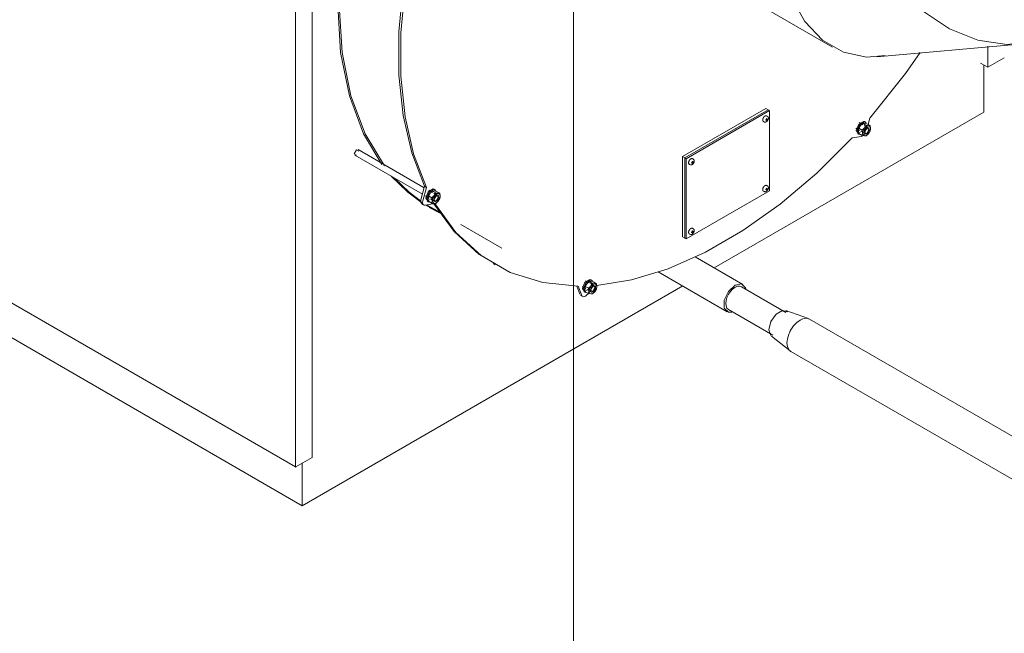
# Model space of a CAD drawing. Header units: metres. Extents: x -54598 to 1827199, y -329446 to -256744.
# Tile 365 of 474: x 225410 to 226913, y -306339 to -305403. Entities that reach past the tile are written whole.
import ezdxf

# ---------------------------------------------------------------- set-up
doc = ezdxf.new("R2010")
doc.units = ezdxf.units.M
for name, color, linetype, lineweight in [('G-ANNO-SYMB', 7, 'Continuous', 9), ('G-IMPT', 8, 'Continuous', 9), ('M-EQPM', 7, 'Continuous', 20), ('M-HVAC-DUCT', 70, 'Continuous', 20), ('P-PIPE', 7, 'Continuous', 20)]:
    doc.layers.add(name, color=color, linetype=linetype, lineweight=lineweight)

# ---------------------------------------------------------------- blocks, each defined once
blk = doc.blocks.new('PREXTHERM RSW 1890 - Гайка 12_dwg-571543-AKS44')
at = {"layer": 'G-IMPT'}
for p, q in [((-12909.7, -15323.4), (-12904.7, -15326.3)), ((-12898.6, -15318.8), (-12903.6, -15315.9)), ((-12898.6, -15318.8), (-12898.5, -15321)), ((-12892.6, -15319.3), (-12897.6, -15316.4)), ((-12893.7, -15326.7), (-12894.9, -15326.1)), ((-12909.7, -15331.5), (-12904.7, -15334.4))]:
    blk.add_line(p, q, dxfattribs=at)
for points in [[(-12909.7, -15331.5, 0), (-12910.2, -15327.2, 0), (-12909.7, -15323.4, 0)], [(-12909.7, -15323.4, 0), (-12907.2, -15319.4, 0), (-12903.6, -15315.9, 0)], [(-12898.6, -15318.8, 0), (-12901.1, -15322.9, 0), (-12904.7, -15326.3, 0)], [(-12904.7, -15326.3, 0), (-12904.1, -15330.6, 0), (-12904.7, -15334.4, 0)], [(-12903.6, -15315.9, 0), (-12901.2, -15315.9, 0), (-12897.6, -15316.4, 0)], [(-12897.9, -15320.5, 0), (-12900.5, -15322.6, 0), (-12902.5, -15325.7, 0), (-12903.6, -15329, 0), (-12903.6, -15332, 0), (-12902.5, -15334.1, 0), (-12900.5, -15334.8, 0), (-12897.9, -15334, 0)], [(-12897.9, -15322.8, 0), (-12899.3, -15323.9, 0), (-12900.4, -15325.3, 0), (-12901.3, -15327, 0), (-12901.7, -15328.7, 0), (-12901.7, -15330.2, 0), (-12901.3, -15331.4, 0), (-12900.4, -15332, 0), (-12899.3, -15332.1, 0), (-12897.9, -15331.7, 0)], [(-12892.6, -15319.3, 0), (-12895, -15319.4, 0), (-12898.6, -15318.8, 0)], [(-12898.6, -15334.9, 0), (-12895.1, -15331.5, 0), (-12892.6, -15327.4, 0)], [(-12898.1, -15318.9, 0), (-12898.1, -15320.1, 0), (-12897.8, -15323.1, 0)], [(-12897.9, -15320.5, 0), (-12895.4, -15319.7, 0), (-12893.4, -15320.4, 0), (-12892.3, -15322.5, 0), (-12892.3, -15325.4, 0), (-12893.4, -15328.8, 0), (-12895.4, -15331.8, 0), (-12897.9, -15334, 0)], [(-12897.9, -15331.7, 0), (-12896.6, -15330.6, 0), (-12895.5, -15329.2, 0), (-12894.6, -15327.5, 0), (-12894.2, -15325.8, 0), (-12894.2, -15324.3, 0), (-12894.6, -15323.1, 0), (-12895.5, -15322.5, 0), (-12896.6, -15322.4, 0), (-12897.9, -15322.8, 0)], [(-12892.6, -15327.4, 0), (-12892, -15323.7, 0), (-12892.6, -15319.3, 0)], [(-12904.7, -15334.4, 0), (-12901.1, -15335, 0), (-12898.6, -15334.9, 0)]]:
    blk.add_polyline3d(points, dxfattribs=at)
blk = doc.blocks.new('PREXTHERM RSW 1890 - Гайка 12_dwg-V333-AKS44')
at = {"layer": 'G-IMPT'}
for p, q in [((-13327.5, -15564.6), (-13322.4, -15567.5)), ((-13316.4, -15560), (-13321.4, -15557.1)), ((-13316.4, -15560), (-13316.3, -15562.2)), ((-13310.3, -15560.5), (-13315.4, -15557.6)), ((-13311.5, -15567.9), (-13312.7, -15567.3)), ((-13327.5, -15572.7), (-13322.4, -15575.6))]:
    blk.add_line(p, q, dxfattribs=at)
for points in [[(-13327.5, -15572.7, 0), (-13328, -15568.4, 0), (-13327.5, -15564.6, 0)], [(-13327.5, -15564.6, 0), (-13325, -15560.6, 0), (-13321.4, -15557.1, 0)], [(-13316.4, -15560, 0), (-13318.8, -15564.1, 0), (-13322.4, -15567.5, 0)], [(-13322.4, -15567.5, 0), (-13321.9, -15571.9, 0), (-13322.4, -15575.6, 0)], [(-13321.4, -15557.1, 0), (-13319, -15557.1, 0), (-13315.4, -15557.6, 0)], [(-13315.7, -15561.7, 0), (-13318.3, -15563.9, 0), (-13320.3, -15566.9, 0), (-13321.4, -15570.2, 0), (-13321.4, -15573.2, 0), (-13320.3, -15575.3, 0), (-13318.2, -15576, 0), (-13315.7, -15575.2, 0)], [(-13315.7, -15564, 0), (-13317, -15565.1, 0), (-13318.2, -15566.5, 0), (-13319, -15568.2, 0), (-13319.5, -15569.9, 0), (-13319.5, -15571.4, 0), (-13319, -15572.6, 0), (-13318.2, -15573.2, 0), (-13317, -15573.3, 0), (-13315.7, -15572.9, 0)], [(-13310.3, -15560.5, 0), (-13312.8, -15560.6, 0), (-13316.4, -15560, 0)], [(-13315.8, -15560.1, 0), (-13315.9, -15561.3, 0), (-13315.6, -15564.3, 0)], [(-13315.7, -15561.7, 0), (-13313.2, -15560.9, 0), (-13311.2, -15561.6, 0), (-13310, -15563.7, 0), (-13310, -15566.7, 0), (-13311.1, -15570, 0), (-13313.2, -15573.1, 0), (-13315.7, -15575.2, 0)], [(-13315.7, -15572.9, 0), (-13314.4, -15571.8, 0), (-13313.3, -15570.4, 0), (-13312.4, -15568.7, 0), (-13312, -15567, 0), (-13312, -15565.5, 0), (-13312.4, -15564.3, 0), (-13313.3, -15563.7, 0), (-13314.4, -15563.6, 0), (-13315.7, -15564, 0)], [(-13310.3, -15568.6, 0), (-13309.8, -15564.9, 0), (-13310.3, -15560.5, 0)], [(-13322.4, -15575.6, 0), (-13318.9, -15576.2, 0), (-13316.4, -15576.1, 0)], [(-13316.4, -15576.1, 0), (-13312.8, -15572.7, 0), (-13310.3, -15568.6, 0)]]:
    blk.add_polyline3d(points, dxfattribs=at)
blk = doc.blocks.new('PREXTHERM RSW 1890 - Гайка 12_dwg-V334-AKS44')
at = {"layer": 'G-IMPT'}
for p, q in [((-13566.5, -15426.6), (-13561.5, -15429.5)), ((-13555.5, -15422), (-13560.5, -15419.1)), ((-13555.5, -15422), (-13555.4, -15424.2)), ((-13549.4, -15422.5), (-13554.4, -15419.6)), ((-13550.6, -15429.9), (-13551.7, -15429.2)), ((-13566.5, -15434.7), (-13561.5, -15437.6))]:
    blk.add_line(p, q, dxfattribs=at)
for points in [[(-13566.5, -15434.7, 0), (-13567.1, -15430.3, 0), (-13566.5, -15426.6, 0)], [(-13566.5, -15426.6, 0), (-13564.1, -15422.5, 0), (-13560.5, -15419.1, 0)], [(-13555.5, -15422, 0), (-13557.9, -15426, 0), (-13561.5, -15429.5, 0)], [(-13561.5, -15429.5, 0), (-13561, -15433.8, 0), (-13561.5, -15437.6, 0)], [(-13560.5, -15419.1, 0), (-13558, -15419, 0), (-13554.4, -15419.6, 0)], [(-13554.8, -15423.7, 0), (-13557.3, -15425.8, 0), (-13559.4, -15428.9, 0), (-13560.5, -15432.2, 0), (-13560.5, -15435.2, 0), (-13559.3, -15437.3, 0), (-13557.3, -15438, 0), (-13554.8, -15437.2, 0)], [(-13554.8, -15426, 0), (-13556.1, -15427, 0), (-13557.2, -15428.5, 0), (-13558.1, -15430.1, 0), (-13558.5, -15431.8, 0), (-13558.5, -15433.4, 0), (-13558.1, -15434.5, 0), (-13557.2, -15435.2, 0), (-13556.1, -15435.3, 0), (-13554.8, -15434.8, 0)], [(-13549.4, -15422.5, 0), (-13551.9, -15422.6, 0), (-13555.5, -15422, 0)], [(-13555.5, -15438.1, 0), (-13551.9, -15434.7, 0), (-13549.4, -15430.6, 0)], [(-13554.9, -15422.1, 0), (-13555, -15423.3, 0), (-13554.7, -15426.2, 0)], [(-13554.8, -15423.7, 0), (-13552.3, -15422.9, 0), (-13550.2, -15423.6, 0), (-13549.1, -15425.6, 0), (-13549.1, -15428.6, 0), (-13550.2, -15432, 0), (-13552.2, -15435, 0), (-13554.8, -15437.2, 0)], [(-13554.8, -15434.8, 0), (-13553.5, -15433.8, 0), (-13552.3, -15432.4, 0), (-13551.5, -15430.7, 0), (-13551, -15429, 0), (-13551, -15427.5, 0), (-13551.5, -15426.3, 0), (-13552.3, -15425.6, 0), (-13553.5, -15425.5, 0), (-13554.8, -15426, 0)], [(-13549.4, -15430.6, 0), (-13548.9, -15426.9, 0), (-13549.4, -15422.5, 0)], [(-13561.5, -15437.6, 0), (-13557.9, -15438.1, 0), (-13555.5, -15438.1, 0)]]:
    blk.add_polyline3d(points, dxfattribs=at)
blk = doc.blocks.new('PREXTHERM RSW 1890 - PREXTHERM RSW 1890-566327-AKS44')
at = {"layer": 'M-EQPM'}
for p, q in [((-13744.3, -15825.7), (-13744.3, -14571.6)), ((-13769.7, -14586.9), (-13769.7, -15839.8)), ((-15524.3, -14880.2), (-13759.4, -15899.2)), ((-12713, -15198.2), (-12713, -15230.3)), ((-12713, -15230.3), (-12688.1, -15216)), ((-12724, -15224), (-12713, -15230.3)), ((-12719.2, -15226.8), (-12719.2, -15298.6)), ((-13179.2, -15366.6), (-13051.9, -15293.1)), ((-13175.6, -15368.7), (-13048.4, -15295.2)), ((-13048.4, -15295.2), (-13175.6, -15368.7)), ((-13046.2, -15296.4), (-13173.5, -15369.9)), ((-13048.4, -15295.2), (-13051.9, -15293.1)), ((-13046.2, -15296.4), (-13048.4, -15295.2)), ((-13046.2, -15418.9), (-13046.2, -15296.4)), ((-13130.9, -15536.3), (-12719.2, -15298.6)), ((-13049, -15305.6), (-13050.3, -15304.7)), ((-12895.7, -15317.5), (-12893.1, -15307.8)), ((-14661.3, -15325.3), (-13769.6, -15840.1)), ((-13055.3, -15313.2), (-13053.8, -15313.9)), ((-12914.6, -15323.4), (-12908.9, -15326.7)), ((-12913.9, -15326.6), (-12910.1, -15331.9)), ((-12912.4, -15327.5), (-12908.7, -15332.7)), ((-12903.9, -15318), (-12909.6, -15314.8)), ((-12895.4, -15322.9), (-12901.8, -15319.2)), ((-12900.8, -15317.5), (-12901.5, -15317.1)), ((-12899.8, -15314.1), (-12901.2, -15313.3)), ((-12899.4, -15320.7), (-12899.5, -15322)), ((-12897.8, -15320.8), (-12897.6, -15319)), ((-12897.3, -15323.5), (-12896.9, -15321.9)), ((-12920.3, -15338.1), (-12905.7, -15335.8)), ((-12911.7, -15331.4), (-12910.3, -15332.3)), ((-12908.5, -15329.2), (-12907.8, -15329.6)), ((-12906.8, -15327.9), (-12900.4, -15331.6)), ((-12905.7, -15335.8), (-12904.2, -15335.3)), ((-12901.2, -15332.8), (-12900.1, -15331.4)), ((-13573.2, -15414), (-13673.9, -15355.9)), ((-13679.9, -15362.2), (-13676.4, -15364.3)), ((-13678.9, -15364.5), (-13575.9, -15424)), ((-13179.2, -15489.1), (-13179.2, -15366.6)), ((-13179.2, -15366.6), (-13175.6, -15368.7)), ((-13175.6, -15491.1), (-13175.6, -15368.7)), ((-13175.6, -15368.7), (-13173.5, -15369.9)), ((-13175.6, -15368.7), (-13175.6, -15491.1)), ((-13173.5, -15369.9), (-13173.5, -15492.3)), ((-13162.1, -15370.9), (-13163.4, -15370)), ((-13168.4, -15378.5), (-13166.9, -15379.2)), ((-13578.2, -15432.6), (-13572.7, -15411.9)), ((-13569.8, -15413.5), (-13575.4, -15434.3)), ((-13572.7, -15411.9), (-13569.8, -15413.5)), ((-13560.8, -15421.2), (-13566.4, -15417.9)), ((-13556.6, -15417.2), (-13558, -15416.4)), ((-13049, -15411.8), (-13050.3, -15410.8)), ((-13571.4, -15426.6), (-13565.8, -15429.9)), ((-13570.7, -15429.8), (-13567, -15435.1)), ((-13569.3, -15430.6), (-13565.6, -15435.9)), ((-13565.4, -15432.4), (-13564.7, -15432.8)), ((-13563.7, -15431.1), (-13557.3, -15434.8)), ((-13552.3, -15426.1), (-13558.7, -15422.4)), ((-13557.7, -15420.7), (-13558.4, -15420.3)), ((-13556.2, -15423.9), (-13556.3, -15425.2)), ((-13554.6, -15424), (-13554.4, -15422.1)), ((-13173.5, -15492.3), (-13046.2, -15418.9)), ((-13055.3, -15419.4), (-13053.8, -15420)), ((-13576.9, -15438.7), (-13574.1, -15440.3)), ((-13572, -15440.7), (-13556.8, -15438.3)), ((-13568.7, -15440.5), (-13551.8, -15449.9)), ((-13568.5, -15434.6), (-13567.1, -15435.4)), ((-13565.6, -15444), (-13564.6, -15444.6)), ((-13563.5, -15443.6), (-13548.2, -15452.4)), ((-13517.1, -15470.4), (-13454.6, -15506.5)), ((-13162.1, -15477.1), (-13163.4, -15476.1)), ((-13179.2, -15489.1), (-13175.6, -15491.1)), ((-13175.6, -15491.1), (-13173.5, -15492.3)), ((-13168.4, -15484.7), (-13166.9, -15485.4)), ((-13086.8, -15561.5), (-13159.6, -15519.4)), ((-13467.9, -15529.9), (-13465.1, -15531.5)), ((-13216.4, -15542.4), (-13111, -15603.3)), ((-13759.4, -15899.2), (-13178.6, -15563.9)), ((-13335.5, -15576.7), (-13340.3, -15564.1)), ((-13338.1, -15564.3), (-13332.6, -15578.4)), ((-13332.3, -15564.6), (-13326.7, -15567.9)), ((-13331.6, -15567.8), (-13327.9, -15573.1)), ((-13321.7, -15559.2), (-13327.3, -15556)), ((-13313.2, -15564.1), (-13319.6, -15560.4)), ((-13318.6, -15558.7), (-13319.3, -15558.3)), ((-13317.5, -15555.3), (-13319, -15554.5)), ((-13317.1, -15561.9), (-13317.2, -15563.2)), ((-13315.5, -15562), (-13315.4, -15560.2)), ((-13313.1, -15565.9), (-13311.3, -15564)), ((-13334.2, -15578.4), (-13331.3, -15580)), ((-13330.2, -15568.7), (-13326.5, -15573.9)), ((-13329.5, -15572.6), (-13328, -15573.5)), ((-13326.3, -15570.4), (-13325.6, -15570.8)), ((-13325.4, -15578.1), (-13322.6, -15575.3)), ((-13324.6, -15569.1), (-13318.2, -15572.8)), ((-13320.2, -15572.9), (-13318.3, -15571)), ((-13769.2, -15840.1), (-13744.3, -15825.7)), ((-13759.4, -15899.2), (-13759.4, -15834.4))]:
    blk.add_line(p, q, dxfattribs=at)
for points in [[(-13572.7, -15411.9, 0), (-13592.2, -15360.9, 0), (-13605.3, -15304.1, 0), (-13612, -15242.3, 0), (-13612, -15176.1, 0), (-13605.3, -15106.6, 0), (-13592.2, -15034.6, 0), (-13572.7, -14961.1, 0)], [(-13569.8, -14962.7, 0), (-13589.4, -15036.2, 0), (-13602.5, -15108.2, 0), (-13609.1, -15177.7, 0), (-13609.1, -15243.9, 0), (-13602.5, -15305.8, 0), (-13589.4, -15362.6, 0), (-13569.8, -15413.5, 0)], [(-13705.2, -15135.5, 0), (-13700.8, -15207.9, 0), (-13687.5, -15273.8, 0), (-13665.8, -15332, 0), (-13637.7, -15378.8, 0)], [(-13702.8, -15135.8, 0), (-13698.4, -15208, 0), (-13685.1, -15273.7, 0), (-13663.4, -15331.8, 0), (-13633.8, -15380.8, 0)], [(-12893.1, -15307.8, 0), (-12838.7, -15239.6, 0), (-12816.2, -15208, 0)], [(-13055.3, -15313.2, 0), (-13055.4, -15313.2, 0), (-13055.5, -15313.1, 0), (-13055.6, -15313, 0), (-13055.7, -15312.9, 0), (-13055.8, -15312.8, 0), (-13055.9, -15312.7, 0), (-13056, -15312.6, 0), (-13056.1, -15312.5, 0), (-13056.2, -15312.4, 0), (-13056.2, -15312.3, 0), (-13056.3, -15312.2, 0), (-13056.4, -15312, 0), (-13056.4, -15311.9, 0), (-13056.5, -15311.8, 0), (-13056.5, -15311.6, 0), (-13056.5, -15311.5, 0), (-13056.6, -15311.3, 0), (-13056.6, -15311.2, 0), (-13056.6, -15311, 0), (-13056.6, -15310.8, 0), (-13056.6, -15310.7, 0), (-13056.6, -15310.5, 0), (-13056.6, -15310.4, 0), (-13056.6, -15310.2, 0), (-13056.6, -15310, 0), (-13056.5, -15309.8, 0), (-13056.5, -15309.7, 0), (-13056.5, -15309.5, 0), (-13056.4, -15309.3, 0), (-13056.4, -15309.2, 0), (-13056.3, -15309, 0), (-13056.3, -15308.8, 0), (-13056.2, -15308.6, 0), (-13056.2, -15308.5, 0), (-13056.1, -15308.3, 0), (-13056, -15308.1, 0), (-13055.9, -15307.9, 0), (-13055.9, -15307.8, 0), (-13055.8, -15307.6, 0), (-13055.7, -15307.4, 0), (-13055.6, -15307.3, 0), (-13055.5, -15307.1, 0), (-13055.4, -15306.9, 0), (-13055.3, -15306.8, 0), (-13055.2, -15306.6, 0), (-13055.1, -15306.5, 0), (-13055, -15306.3, 0), (-13054.8, -15306.2, 0), (-13054.7, -15306, 0), (-13054.6, -15305.9, 0), (-13054.5, -15305.8, 0), (-13054.3, -15305.6, 0), (-13054.2, -15305.5, 0), (-13054.1, -15305.4, 0), (-13053.9, -15305.3, 0), (-13053.8, -15305.2, 0), (-13053.7, -15305.1, 0), (-13053.5, -15305, 0), (-13053.4, -15304.9, 0), (-13053.3, -15304.8, 0), (-13053.2, -15304.8, 0)], [(-13050.3, -15304.7, 0), (-13050.4, -15304.6, 0), (-13050.5, -15304.5, 0), (-13050.7, -15304.5, 0), (-13050.8, -15304.4, 0), (-13050.9, -15304.4, 0), (-13051.1, -15304.3, 0), (-13051.2, -15304.3, 0), (-13051.3, -15304.3, 0), (-13051.5, -15304.3, 0), (-13051.6, -15304.3, 0), (-13051.8, -15304.3, 0), (-13051.9, -15304.3, 0), (-13052, -15304.3, 0), (-13052.2, -15304.4, 0), (-13052.3, -15304.4, 0), (-13052.5, -15304.4, 0), (-13052.6, -15304.5, 0), (-13052.8, -15304.5, 0), (-13052.9, -15304.6, 0), (-13053.1, -15304.7, 0), (-13053.2, -15304.8, 0), (-13053.2, -15304.8, 0)], [(-13050.6, -15308.7, 0), (-13051.9, -15311, 0), (-13050.6, -15311.7, 0)], [(-13049, -15305.6, 0), (-13048.9, -15305.7, 0), (-13048.8, -15305.8, 0), (-13048.7, -15305.9, 0), (-13048.6, -15306, 0), (-13048.5, -15306.1, 0), (-13048.4, -15306.3, 0), (-13048.3, -15306.4, 0), (-13048.3, -15306.5, 0), (-13048.2, -15306.6, 0), (-13048.1, -15306.8, 0), (-13048.1, -15306.9, 0), (-13048.1, -15307.1, 0), (-13048, -15307.2, 0), (-13048, -15307.4, 0), (-13048, -15307.5, 0), (-13048, -15307.7, 0), (-13048, -15307.8, 0), (-13048, -15308, 0), (-13048, -15308.1, 0), (-13048, -15308.3, 0), (-13048, -15308.5, 0), (-13048, -15308.6, 0), (-13048, -15308.8, 0), (-13048, -15308.9, 0), (-13048.1, -15309.1, 0), (-13048.1, -15309.3, 0), (-13048.2, -15309.4, 0), (-13048.2, -15309.6, 0), (-13048.3, -15309.8, 0), (-13048.3, -15309.9, 0), (-13048.4, -15310.1, 0), (-13048.4, -15310.3, 0), (-13048.5, -15310.4, 0), (-13048.6, -15310.6, 0), (-13048.7, -15310.8, 0), (-13048.7, -15310.9, 0), (-13048.8, -15311.1, 0), (-13048.9, -15311.2, 0), (-13049, -15311.4, 0), (-13049.1, -15311.5, 0), (-13049.2, -15311.7, 0), (-13049.3, -15311.8, 0), (-13049.4, -15312, 0), (-13049.5, -15312.1, 0), (-13049.6, -15312.2, 0), (-13049.7, -15312.4, 0), (-13049.8, -15312.5, 0), (-13050, -15312.6, 0), (-13050.1, -15312.8, 0), (-13050.2, -15312.9, 0), (-13050.3, -15313, 0), (-13050.5, -15313.1, 0), (-13050.6, -15313.2, 0), (-13050.7, -15313.3, 0), (-13050.9, -15313.4, 0), (-13051, -15313.5, 0), (-13051.1, -15313.6, 0), (-13051.2, -15313.6, 0)], [(-13050.6, -15311.7, 0), (-13049.3, -15309.4, 0), (-13050.6, -15308.7, 0)], [(-12901.4, -15313.2, 0), (-12902.7, -15312.8, 0), (-12910.1, -15317.1, 0), (-12913.9, -15326.6, 0)], [(-13053.8, -15313.9, 0), (-13053.6, -15314, 0), (-13053.5, -15314, 0), (-13053.4, -15314, 0), (-13053.2, -15314.1, 0), (-13053.1, -15314.1, 0), (-13052.9, -15314.1, 0), (-13052.8, -15314.1, 0), (-13052.6, -15314.1, 0), (-13052.5, -15314.1, 0), (-13052.3, -15314, 0), (-13052.2, -15314, 0), (-13052, -15314, 0), (-13051.9, -15313.9, 0), (-13051.8, -15313.9, 0), (-13051.6, -15313.8, 0), (-13051.5, -15313.8, 0), (-13051.3, -15313.7, 0), (-13051.2, -15313.6, 0), (-13051.2, -15313.6, 0)], [(-12898.6, -15315.1, 0), (-12901.3, -15313.6, 0), (-12908.7, -15317.9, 0), (-12912.4, -15327.5, 0)], [(-12894.4, -15325.2, 0), (-12897.9, -15323.2, 0), (-12901.5, -15329.3, 0)], [(-12901.5, -15329.3, 0), (-12897.9, -15331.3, 0), (-12894.4, -15325.2, 0)], [(-13309.6, -15563.2, 0), (-13256.7, -15554.7, 0), (-13200.9, -15537.7, 0), (-13144.1, -15512.5, 0), (-13086.8, -15479.5, 0), (-13029.9, -15439, 0), (-12974.2, -15391.7, 0), (-12920.3, -15338.1, 0)], [(-13672.9, -15358.2, 0), (-13676.4, -15356.1, 0), (-13679.9, -15362.2, 0)], [(-13168.4, -15378.5, 0), (-13168.5, -15378.5, 0), (-13168.6, -15378.4, 0), (-13168.7, -15378.3, 0), (-13168.9, -15378.3, 0), (-13169, -15378.2, 0), (-13169.1, -15378.1, 0), (-13169.1, -15378, 0), (-13169.2, -15377.8, 0), (-13169.3, -15377.7, 0), (-13169.4, -15377.6, 0), (-13169.4, -15377.5, 0), (-13169.5, -15377.3, 0), (-13169.6, -15377.2, 0), (-13169.6, -15377.1, 0), (-13169.6, -15376.9, 0), (-13169.7, -15376.8, 0), (-13169.7, -15376.6, 0), (-13169.7, -15376.5, 0), (-13169.7, -15376.3, 0), (-13169.7, -15376.2, 0), (-13169.7, -15376, 0), (-13169.7, -15375.8, 0), (-13169.7, -15375.7, 0), (-13169.7, -15375.5, 0), (-13169.7, -15375.3, 0), (-13169.7, -15375.2, 0), (-13169.7, -15375, 0), (-13169.6, -15374.8, 0), (-13169.6, -15374.6, 0), (-13169.5, -15374.5, 0), (-13169.5, -15374.3, 0), (-13169.4, -15374.1, 0), (-13169.4, -15373.9, 0), (-13169.3, -15373.8, 0), (-13169.2, -15373.6, 0), (-13169.2, -15373.4, 0), (-13169.1, -15373.3, 0), (-13169, -15373.1, 0), (-13168.9, -15372.9, 0), (-13168.8, -15372.7, 0), (-13168.7, -15372.6, 0), (-13168.6, -15372.4, 0), (-13168.5, -15372.3, 0), (-13168.4, -15372.1, 0), (-13168.3, -15372, 0), (-13168.2, -15371.8, 0), (-13168.1, -15371.7, 0), (-13168, -15371.5, 0), (-13167.9, -15371.4, 0), (-13167.7, -15371.2, 0), (-13167.6, -15371.1, 0), (-13167.5, -15371, 0), (-13167.4, -15370.8, 0), (-13167.2, -15370.7, 0), (-13167.1, -15370.6, 0), (-13167, -15370.5, 0), (-13166.8, -15370.4, 0), (-13166.7, -15370.3, 0), (-13166.5, -15370.2, 0), (-13166.4, -15370.1, 0), (-13166.3, -15370.1, 0)], [(-13163.4, -15370, 0), (-13163.6, -15369.9, 0), (-13163.7, -15369.8, 0), (-13163.8, -15369.8, 0), (-13163.9, -15369.7, 0), (-13164.1, -15369.7, 0), (-13164.2, -15369.6, 0), (-13164.3, -15369.6, 0), (-13164.5, -15369.6, 0), (-13164.6, -15369.6, 0), (-13164.8, -15369.6, 0), (-13164.9, -15369.6, 0), (-13165, -15369.6, 0), (-13165.2, -15369.6, 0), (-13165.3, -15369.7, 0), (-13165.5, -15369.7, 0), (-13165.6, -15369.8, 0), (-13165.8, -15369.8, 0), (-13165.9, -15369.9, 0), (-13166, -15369.9, 0), (-13166.2, -15370, 0), (-13166.3, -15370.1, 0), (-13166.3, -15370.1, 0)], [(-13162.1, -15370.9, 0), (-13162, -15371, 0), (-13161.9, -15371.1, 0), (-13161.8, -15371.2, 0), (-13161.7, -15371.3, 0), (-13161.6, -15371.5, 0), (-13161.5, -15371.6, 0), (-13161.5, -15371.7, 0), (-13161.4, -15371.8, 0), (-13161.3, -15372, 0), (-13161.3, -15372.1, 0), (-13161.2, -15372.2, 0), (-13161.2, -15372.4, 0), (-13161.2, -15372.5, 0), (-13161.1, -15372.7, 0), (-13161.1, -15372.8, 0), (-13161.1, -15373, 0), (-13161.1, -15373.1, 0), (-13161.1, -15373.3, 0), (-13161.1, -15373.5, 0), (-13161.1, -15373.6, 0), (-13161.1, -15373.8, 0), (-13161.1, -15373.9, 0), (-13161.1, -15374.1, 0), (-13161.2, -15374.3, 0), (-13161.2, -15374.4, 0), (-13161.2, -15374.6, 0), (-13161.3, -15374.8, 0), (-13161.3, -15374.9, 0), (-13161.4, -15375.1, 0), (-13161.4, -15375.3, 0), (-13161.5, -15375.4, 0), (-13161.6, -15375.6, 0), (-13161.6, -15375.8, 0), (-13161.7, -15375.9, 0), (-13161.8, -15376.1, 0), (-13161.9, -15376.2, 0), (-13162, -15376.4, 0), (-13162, -15376.5, 0), (-13162.1, -15376.7, 0), (-13162.2, -15376.8, 0), (-13162.3, -15377, 0), (-13162.4, -15377.1, 0), (-13162.5, -15377.3, 0), (-13162.6, -15377.4, 0), (-13162.8, -15377.6, 0), (-13162.9, -15377.7, 0), (-13163, -15377.8, 0), (-13163.1, -15378, 0), (-13163.2, -15378.1, 0), (-13163.3, -15378.2, 0), (-13163.5, -15378.3, 0), (-13163.6, -15378.4, 0), (-13163.7, -15378.5, 0), (-13163.9, -15378.6, 0), (-13164, -15378.7, 0), (-13164.1, -15378.8, 0), (-13164.3, -15378.9, 0), (-13164.3, -15378.9, 0)], [(-13166.9, -15379.2, 0), (-13166.8, -15379.3, 0), (-13166.6, -15379.3, 0), (-13166.5, -15379.4, 0), (-13166.3, -15379.4, 0), (-13166.2, -15379.4, 0), (-13166.1, -15379.4, 0), (-13165.9, -15379.4, 0), (-13165.8, -15379.4, 0), (-13165.6, -15379.4, 0), (-13165.5, -15379.4, 0), (-13165.3, -15379.3, 0), (-13165.2, -15379.3, 0), (-13165, -15379.2, 0), (-13164.9, -15379.2, 0), (-13164.8, -15379.1, 0), (-13164.6, -15379.1, 0), (-13164.5, -15379, 0), (-13164.3, -15378.9, 0), (-13164.3, -15378.9, 0)], [(-13163.7, -15374, 0), (-13165.1, -15376.3, 0), (-13163.7, -15377.1, 0)], [(-13163.7, -15377.1, 0), (-13162.4, -15374.8, 0), (-13163.7, -15374, 0)], [(-13623.5, -15396.5, 0), (-13598.3, -15421.1, 0), (-13575.4, -15438.1, 0)], [(-13617.9, -15399.8, 0), (-13596.1, -15420.7, 0), (-13578.8, -15433.9, 0)], [(-13558.3, -15416.4, 0), (-13559.6, -15416, 0), (-13567, -15420.2, 0), (-13570.7, -15429.8, 0)], [(-13555.5, -15418.3, 0), (-13558.1, -15416.8, 0), (-13565.6, -15421.1, 0), (-13569.3, -15430.6, 0)], [(-13055.3, -15419.4, 0), (-13055.4, -15419.3, 0), (-13055.5, -15419.2, 0), (-13055.6, -15419.2, 0), (-13055.7, -15419.1, 0), (-13055.8, -15419, 0), (-13055.9, -15418.9, 0), (-13056, -15418.8, 0), (-13056.1, -15418.7, 0), (-13056.2, -15418.6, 0), (-13056.2, -15418.4, 0), (-13056.3, -15418.3, 0), (-13056.4, -15418.2, 0), (-13056.4, -15418, 0), (-13056.5, -15417.9, 0), (-13056.5, -15417.8, 0), (-13056.5, -15417.6, 0), (-13056.6, -15417.5, 0), (-13056.6, -15417.3, 0), (-13056.6, -15417.1, 0), (-13056.6, -15417, 0), (-13056.6, -15416.8, 0), (-13056.6, -15416.7, 0), (-13056.6, -15416.5, 0), (-13056.6, -15416.3, 0), (-13056.6, -15416.2, 0), (-13056.5, -15416, 0), (-13056.5, -15415.8, 0), (-13056.5, -15415.6, 0), (-13056.4, -15415.5, 0), (-13056.4, -15415.3, 0), (-13056.3, -15415.1, 0), (-13056.3, -15414.9, 0), (-13056.2, -15414.8, 0), (-13056.2, -15414.6, 0), (-13056.1, -15414.4, 0), (-13056, -15414.3, 0), (-13055.9, -15414.1, 0), (-13055.9, -15413.9, 0), (-13055.8, -15413.7, 0), (-13055.7, -15413.6, 0), (-13055.6, -15413.4, 0), (-13055.5, -15413.2, 0), (-13055.4, -15413.1, 0), (-13055.3, -15412.9, 0), (-13055.2, -15412.8, 0), (-13055.1, -15412.6, 0), (-13055, -15412.5, 0), (-13054.8, -15412.3, 0), (-13054.7, -15412.2, 0), (-13054.6, -15412.1, 0), (-13054.5, -15411.9, 0), (-13054.3, -15411.8, 0), (-13054.2, -15411.7, 0), (-13054.1, -15411.6, 0), (-13053.9, -15411.4, 0), (-13053.8, -15411.3, 0), (-13053.7, -15411.2, 0), (-13053.5, -15411.1, 0), (-13053.4, -15411, 0), (-13053.3, -15410.9, 0), (-13053.2, -15410.9, 0)], [(-13050.3, -15410.8, 0), (-13050.4, -15410.7, 0), (-13050.5, -15410.7, 0), (-13050.7, -15410.6, 0), (-13050.8, -15410.5, 0), (-13050.9, -15410.5, 0), (-13051.1, -15410.5, 0), (-13051.2, -15410.4, 0), (-13051.3, -15410.4, 0), (-13051.5, -15410.4, 0), (-13051.6, -15410.4, 0), (-13051.8, -15410.4, 0), (-13051.9, -15410.4, 0), (-13052, -15410.5, 0), (-13052.2, -15410.5, 0), (-13052.3, -15410.5, 0), (-13052.5, -15410.6, 0), (-13052.6, -15410.6, 0), (-13052.8, -15410.7, 0), (-13052.9, -15410.8, 0), (-13053.1, -15410.8, 0), (-13053.2, -15410.9, 0), (-13053.2, -15410.9, 0)], [(-13050.6, -15414.8, 0), (-13051.9, -15417.1, 0), (-13050.6, -15417.9, 0)], [(-13049, -15411.8, 0), (-13048.9, -15411.9, 0), (-13048.8, -15411.9, 0), (-13048.7, -15412.1, 0), (-13048.6, -15412.2, 0), (-13048.5, -15412.3, 0), (-13048.4, -15412.4, 0), (-13048.3, -15412.5, 0), (-13048.3, -15412.7, 0), (-13048.2, -15412.8, 0), (-13048.1, -15412.9, 0), (-13048.1, -15413.1, 0), (-13048.1, -15413.2, 0), (-13048, -15413.4, 0), (-13048, -15413.5, 0), (-13048, -15413.7, 0), (-13048, -15413.8, 0), (-13048, -15414, 0), (-13048, -15414.1, 0), (-13048, -15414.3, 0), (-13048, -15414.4, 0), (-13048, -15414.6, 0), (-13048, -15414.8, 0), (-13048, -15414.9, 0), (-13048, -15415.1, 0), (-13048.1, -15415.3, 0), (-13048.1, -15415.4, 0), (-13048.2, -15415.6, 0), (-13048.2, -15415.8, 0), (-13048.3, -15415.9, 0), (-13048.3, -15416.1, 0), (-13048.4, -15416.2, 0), (-13048.4, -15416.4, 0), (-13048.5, -15416.6, 0), (-13048.6, -15416.7, 0), (-13048.7, -15416.9, 0), (-13048.7, -15417.1, 0), (-13048.8, -15417.2, 0), (-13048.9, -15417.4, 0), (-13049, -15417.5, 0), (-13049.1, -15417.7, 0), (-13049.2, -15417.8, 0), (-13049.3, -15418, 0), (-13049.4, -15418.1, 0), (-13049.5, -15418.3, 0), (-13049.6, -15418.4, 0), (-13049.7, -15418.5, 0), (-13049.8, -15418.7, 0), (-13050, -15418.8, 0), (-13050.1, -15418.9, 0), (-13050.2, -15419, 0), (-13050.3, -15419.1, 0), (-13050.5, -15419.2, 0), (-13050.6, -15419.3, 0), (-13050.7, -15419.4, 0), (-13050.9, -15419.5, 0), (-13051, -15419.6, 0), (-13051.1, -15419.7, 0), (-13051.2, -15419.7, 0)], [(-13050.6, -15417.9, 0), (-13049.3, -15415.6, 0), (-13050.6, -15414.8, 0)], [(-13574.8, -15439, 0), (-13576.1, -15439, 0), (-13577.2, -15438.5, 0), (-13578, -15437.5, 0), (-13578.5, -15436.1, 0), (-13578.5, -15434.5, 0), (-13578.2, -15432.6, 0)], [(-13551.3, -15428.4, 0), (-13554.8, -15426.3, 0), (-13558.3, -15432.5, 0)], [(-13558.3, -15432.5, 0), (-13554.8, -15434.5, 0), (-13551.3, -15428.4, 0)], [(-13053.8, -15420, 0), (-13053.6, -15420.1, 0), (-13053.5, -15420.1, 0), (-13053.4, -15420.2, 0), (-13053.2, -15420.2, 0), (-13053.1, -15420.2, 0), (-13052.9, -15420.2, 0), (-13052.8, -15420.2, 0), (-13052.6, -15420.2, 0), (-13052.5, -15420.2, 0), (-13052.3, -15420.2, 0), (-13052.2, -15420.2, 0), (-13052, -15420.1, 0), (-13051.9, -15420.1, 0), (-13051.8, -15420, 0), (-13051.6, -15420, 0), (-13051.5, -15419.9, 0), (-13051.3, -15419.8, 0), (-13051.2, -15419.8, 0), (-13051.2, -15419.7, 0)], [(-13575.4, -15434.3, 0), (-13575.7, -15436.1, 0), (-13575.6, -15437.8, 0), (-13575.2, -15439.1, 0), (-13574.4, -15440.1, 0), (-13573.3, -15440.6, 0), (-13572, -15440.7, 0)], [(-13571, -15440.8, 0), (-13553.9, -15450.3, 0), (-13548.5, -15452.9, 0)], [(-13564.6, -15444.6, 0), (-13550.9, -15451.9, 0), (-13547.5, -15453.4, 0)], [(-13444.9, -15541.6, 0), (-13489.3, -15516, 0), (-13527.7, -15480.8, 0), (-13558.4, -15438.7, 0)], [(-13556.8, -15438.3, 0), (-13524.9, -15482.4, 0), (-13486.4, -15517.6, 0), (-13442, -15543.2, 0), (-13392.3, -15558.9, 0), (-13338.1, -15564.3, 0)], [(-13168.4, -15484.7, 0), (-13168.5, -15484.6, 0), (-13168.6, -15484.6, 0), (-13168.7, -15484.5, 0), (-13168.9, -15484.4, 0), (-13169, -15484.3, 0), (-13169.1, -15484.2, 0), (-13169.1, -15484.1, 0), (-13169.2, -15484, 0), (-13169.3, -15483.9, 0), (-13169.4, -15483.8, 0), (-13169.4, -15483.6, 0), (-13169.5, -15483.5, 0), (-13169.6, -15483.4, 0), (-13169.6, -15483.2, 0), (-13169.6, -15483.1, 0), (-13169.7, -15482.9, 0), (-13169.7, -15482.8, 0), (-13169.7, -15482.6, 0), (-13169.7, -15482.5, 0), (-13169.7, -15482.3, 0), (-13169.7, -15482.1, 0), (-13169.7, -15482, 0), (-13169.7, -15481.8, 0), (-13169.7, -15481.6, 0), (-13169.7, -15481.5, 0), (-13169.7, -15481.3, 0), (-13169.7, -15481.1, 0), (-13169.6, -15481, 0), (-13169.6, -15480.8, 0), (-13169.5, -15480.6, 0), (-13169.5, -15480.4, 0), (-13169.4, -15480.3, 0), (-13169.4, -15480.1, 0), (-13169.3, -15479.9, 0), (-13169.2, -15479.7, 0), (-13169.2, -15479.6, 0), (-13169.1, -15479.4, 0), (-13169, -15479.2, 0), (-13168.9, -15479.1, 0), (-13168.8, -15478.9, 0), (-13168.7, -15478.7, 0), (-13168.6, -15478.6, 0), (-13168.5, -15478.4, 0), (-13168.4, -15478.2, 0), (-13168.3, -15478.1, 0), (-13168.2, -15477.9, 0), (-13168.1, -15477.8, 0), (-13168, -15477.7, 0), (-13167.9, -15477.5, 0), (-13167.7, -15477.4, 0), (-13167.6, -15477.2, 0), (-13167.5, -15477.1, 0), (-13167.4, -15477, 0), (-13167.2, -15476.9, 0), (-13167.1, -15476.8, 0), (-13167, -15476.6, 0), (-13166.8, -15476.5, 0), (-13166.7, -15476.4, 0), (-13166.5, -15476.4, 0), (-13166.4, -15476.3, 0), (-13166.3, -15476.2, 0)], [(-13163.4, -15476.1, 0), (-13163.6, -15476, 0), (-13163.7, -15476, 0), (-13163.8, -15475.9, 0), (-13163.9, -15475.9, 0), (-13164.1, -15475.8, 0), (-13164.2, -15475.8, 0), (-13164.3, -15475.8, 0), (-13164.5, -15475.7, 0), (-13164.6, -15475.7, 0), (-13164.8, -15475.7, 0), (-13164.9, -15475.7, 0), (-13165, -15475.8, 0), (-13165.2, -15475.8, 0), (-13165.3, -15475.8, 0), (-13165.5, -15475.9, 0), (-13165.6, -15475.9, 0), (-13165.8, -15476, 0), (-13165.9, -15476, 0), (-13166, -15476.1, 0), (-13166.2, -15476.1, 0), (-13166.3, -15476.2, 0), (-13166.3, -15476.2, 0)], [(-13162.1, -15477.1, 0), (-13162, -15477.2, 0), (-13161.9, -15477.3, 0), (-13161.8, -15477.4, 0), (-13161.7, -15477.5, 0), (-13161.6, -15477.6, 0), (-13161.5, -15477.7, 0), (-13161.5, -15477.8, 0), (-13161.4, -15478, 0), (-13161.3, -15478.1, 0), (-13161.3, -15478.2, 0), (-13161.2, -15478.4, 0), (-13161.2, -15478.5, 0), (-13161.2, -15478.7, 0), (-13161.1, -15478.8, 0), (-13161.1, -15479, 0), (-13161.1, -15479.1, 0), (-13161.1, -15479.3, 0), (-13161.1, -15479.4, 0), (-13161.1, -15479.6, 0), (-13161.1, -15479.8, 0), (-13161.1, -15479.9, 0), (-13161.1, -15480.1, 0), (-13161.1, -15480.2, 0), (-13161.2, -15480.4, 0), (-13161.2, -15480.6, 0), (-13161.2, -15480.7, 0), (-13161.3, -15480.9, 0), (-13161.3, -15481.1, 0), (-13161.4, -15481.2, 0), (-13161.4, -15481.4, 0), (-13161.5, -15481.6, 0), (-13161.6, -15481.7, 0), (-13161.6, -15481.9, 0), (-13161.7, -15482.1, 0), (-13161.8, -15482.2, 0), (-13161.9, -15482.4, 0), (-13162, -15482.5, 0), (-13162, -15482.7, 0), (-13162.1, -15482.8, 0), (-13162.2, -15483, 0), (-13162.3, -15483.1, 0), (-13162.4, -15483.3, 0), (-13162.5, -15483.4, 0), (-13162.6, -15483.6, 0), (-13162.8, -15483.7, 0), (-13162.9, -15483.8, 0), (-13163, -15484, 0), (-13163.1, -15484.1, 0), (-13163.2, -15484.2, 0), (-13163.3, -15484.3, 0), (-13163.5, -15484.4, 0), (-13163.6, -15484.6, 0), (-13163.7, -15484.7, 0), (-13163.9, -15484.8, 0), (-13164, -15484.9, 0), (-13164.1, -15484.9, 0), (-13164.3, -15485, 0), (-13164.3, -15485.1, 0)], [(-13166.9, -15485.4, 0), (-13166.8, -15485.4, 0), (-13166.6, -15485.5, 0), (-13166.5, -15485.5, 0), (-13166.3, -15485.5, 0), (-13166.2, -15485.5, 0), (-13166.1, -15485.6, 0), (-13165.9, -15485.6, 0), (-13165.8, -15485.5, 0), (-13165.6, -15485.5, 0), (-13165.5, -15485.5, 0), (-13165.3, -15485.5, 0), (-13165.2, -15485.4, 0), (-13165, -15485.4, 0), (-13164.9, -15485.3, 0), (-13164.8, -15485.3, 0), (-13164.6, -15485.2, 0), (-13164.5, -15485.2, 0), (-13164.3, -15485.1, 0), (-13164.3, -15485.1, 0)], [(-13163.7, -15480.1, 0), (-13165.1, -15482.4, 0), (-13163.7, -15483.2, 0)], [(-13163.7, -15483.2, 0), (-13162.4, -15480.9, 0), (-13163.7, -15480.1, 0)], [(-13319.2, -15554.4, 0), (-13320.5, -15554, 0), (-13327.9, -15558.3, 0), (-13331.6, -15567.8, 0)], [(-13316.4, -15556.3, 0), (-13319.1, -15554.8, 0), (-13326.5, -15559.1, 0), (-13330.2, -15568.7, 0)], [(-13312.2, -15566.4, 0), (-13315.7, -15564.4, 0), (-13319.3, -15570.5, 0)], [(-13319.3, -15570.5, 0), (-13315.7, -15572.5, 0), (-13312.2, -15566.4, 0)], [(-13098.9, -15562.6, 0), (-13109, -15572.2, 0), (-13115.2, -15585.7, 0), (-13115.2, -15597.8, 0), (-13109, -15604.1, 0), (-13103.5, -15604, 0)], [(-13082.3, -15568.4, 0), (-13082.7, -15566.9, 0), (-13088.9, -15560.6, 0), (-13098.9, -15562.6, 0)], [(-13332.6, -15578.7, 0), (-13333.8, -15578.5, 0), (-13334.8, -15577.9, 0)], [(-13332.6, -15578.4, 0), (-13332, -15579.5, 0), (-13331, -15580.2, 0), (-13329.7, -15580.4, 0), (-13328.3, -15580.1, 0), (-13326.9, -15579.3, 0), (-13325.4, -15578.1, 0)], [(-13769.7, -15839.8, 0), (-13769.7, -15839.9, 0), (-13769.7, -15840.1, 0), (-13769.6, -15840.1, 0), (-13769.5, -15840.2, 0), (-13769.3, -15840.2, 0), (-13769.2, -15840.1, 0)]]:
    blk.add_polyline3d(points, dxfattribs=at)
for name in ['PREXTHERM RSW 1890 - Гайка 12_dwg-571543-AKS44', 'PREXTHERM RSW 1890 - Гайка 12_dwg-V334-AKS44', 'PREXTHERM RSW 1890 - Гайка 12_dwg-V333-AKS44']:
    blk.add_blockref(name, (0, 0))
blk = doc.blocks.new('ADSK_СтальСварка_Переход_ГОСТ17378-2001 - Исполнение 2-734125-AKS44')
at = {"layer": 'P-PIPE', "color": 22}
for p, q in [((-12986.7, -15613.7), (-13021.2, -15601.4)), ((-12986.7, -15613.7), (-12988.3, -15613.3)), ((-13044, -15639.7), (-13047.1, -15630.7)), ((-13043.3, -15640.3), (-13014.8, -15663)), ((-13015.1, -15633.7), (-13015.7, -15634.9)), ((-13015.7, -15662.2), (-13014.8, -15663))]:
    blk.add_line(p, q, dxfattribs=at)
blk.add_polyline3d([(-13047.1, -15630.7, 0), (-13044, -15618.1, 0), (-13036.1, -15606.8, 0), (-13026.3, -15601.2, 0), (-13018.3, -15603.2, 0)], dxfattribs=at)
blk = doc.blocks.new('ADSK_Отвод_Круглый - Стандарт-697106-AKS44')
at = {"layer": 'M-HVAC-DUCT', "color": 5}
for p, q in [((-12859.7, -14754.2), (-12859.7, -14817.9)), ((-12409.7, -14887.5), (-12409.7, -14754.2)), ((-12858.3, -14779.5), (-12884, -14816.1)), ((-12555.9, -15131.8), (-12430.6, -14953.6)), ((-13065.4, -15132.8), (-12950, -15199.4)), ((-12882.3, -15214.4), (-12665.3, -15195))]:
    blk.add_line(p, q, dxfattribs=at)
for points in [[(-12952.9, -14754.2, 0), (-12917.5, -14738.4, 0), (-12883.9, -14732.6, 0), (-12857.9, -14735.7, 0)], [(-12858.3, -14739.7, 0), (-12858.3, -14768.8, 0), (-12847.1, -14797.1, 0), (-12825.2, -14823.3, 0), (-12793.8, -14846.1, 0)], [(-12475.6, -14846.1, 0), (-12444.2, -14823.3, 0), (-12422.3, -14797.1, 0), (-12411.1, -14768.8, 0), (-12411.1, -14739.7, 0)], [(-13112, -15029.8, 0), (-13108, -14986.6, 0), (-13096.2, -14941, 0), (-13077.3, -14895.2, 0), (-13052.1, -14851.6, 0), (-13021.9, -14812.3, 0), (-12988.3, -14779.3, 0), (-12952.9, -14754.2, 0)], [(-12910.3, -14778.8, 0), (-12873.8, -14763.6, 0), (-12858.3, -14760.6, 0)], [(-13026.7, -15079, 0), (-13032.2, -15030.4, 0), (-13029.5, -14979.5, 0), (-13018.6, -14929.1, 0), (-13000.2, -14881.6, 0), (-12975.1, -14839.3, 0), (-12944.6, -14804.5, 0), (-12910.3, -14778.8, 0)], [(-12793.8, -14944.5, 0), (-12825.2, -14910.8, 0), (-12847.1, -14874.2, 0), (-12858.3, -14836.5, 0), (-12858.3, -14799.7, 0)], [(-12879.1, -15065.8, 0), (-12901, -15018.6, 0), (-12913.8, -14969.2, 0), (-12917, -14920, 0), (-12910.2, -14873.5, 0), (-12893.9, -14832.1, 0), (-12875.3, -14804.8, 0)], [(-12793.8, -14846.1, 0), (-12754.4, -14864.2, 0), (-12709, -14876.9, 0), (-12659.9, -14883.3, 0), (-12609.5, -14883.3, 0), (-12560.4, -14876.9, 0), (-12515, -14864.2, 0), (-12475.6, -14846.1, 0)], [(-12411.1, -14868.8, 0), (-12411.1, -14905.7, 0), (-12422.3, -14939.9, 0), (-12444.2, -14969.8, 0), (-12475.6, -14993.8, 0)], [(-12475.6, -14993.8, 0), (-12515, -15010.7, 0), (-12560.4, -15019.7, 0), (-12609.5, -15020.3, 0), (-12659.9, -15012.5, 0), (-12709, -14996.7, 0), (-12754.4, -14973.6, 0), (-12793.8, -14944.5, 0)], [(-13052.1, -15138.9, 0), (-13077.3, -15124.3, 0), (-13096.2, -15100.4, 0), (-13108, -15068.4, 0), (-13112, -15029.8, 0)], [(-12603.5, -15175.7, 0), (-12641.8, -15191.1, 0), (-12684.1, -15195.6, 0), (-12728.1, -15189, 0), (-12771.7, -15171.6, 0), (-12812.8, -15144.3, 0), (-12849.2, -15108.4, 0), (-12879.1, -15065.8, 0)], [(-12869.8, -15212.6, 0), (-12898.3, -15214.7, 0), (-12933.5, -15207.3, 0), (-12965.4, -15188.9, 0), (-12992.5, -15160.3, 0), (-13013.3, -15123.1, 0), (-13026.7, -15079, 0)], [(-12546, -15115.9, 0), (-12571, -15150.2, 0), (-12603.5, -15175.7, 0)]]:
    blk.add_polyline3d(points, dxfattribs=at)
blk = doc.blocks.new('fadffsaf')
at = {"layer": 'G-ANNO-SYMB'}
blk.add_line((461304.3, 83777.4), (461304.3, 78024.3), dxfattribs=at)
at = {"layer": 'P-PIPE', "color": 22}
for p, q in [((461628.5, 80743.4), (461560.7, 80782.5)), ((461540.7, 80747.9), (461608.5, 80708.8)), ((461650.3, 80731.7), (461655.5, 80733.9)), ((462333.7, 80346.7), (461664.5, 80733.1)), ((461636, 80683.7), (461634.6, 80684.7)), ((461636, 80683.7), (462289.4, 80306.5))]:
    blk.add_line(p, q, dxfattribs=at)
for points in [[(461536.6, 80757, 0), (461537.1, 80761.5, 0), (461538.5, 80766.3, 0), (461540.7, 80771, 0), (461543.7, 80775.3, 0), (461547.1, 80778.9, 0), (461550.7, 80781.5, 0)], [(461550.7, 80781.5, 0), (461554.4, 80783.1, 0), (461557.8, 80783.4, 0), (461560.7, 80782.5, 0)], [(461540.7, 80747.9, 0), (461538.5, 80750, 0), (461537.1, 80753.1, 0), (461536.6, 80757, 0)], [(461634.6, 80714, 0), (461636, 80716.6, 0), (461640.2, 80722.7, 0), (461645.1, 80727.9, 0), (461650.3, 80731.7, 0)], [(461656.3, 80734.1, 0), (461660.4, 80734.4, 0), (461664.5, 80733.1, 0)], [(461630.1, 80696.8, 0), (461630.8, 80703.2, 0), (461632.8, 80710, 0), (461634.3, 80713.4, 0)], [(461632.8, 80686.7, 0), (461630.8, 80691.1, 0), (461630.1, 80696.8, 0)]]:
    blk.add_polyline3d(points, dxfattribs=at)
at = {"layer": 'M-EQPM'}
blk.add_blockref('PREXTHERM RSW 1890 - PREXTHERM RSW 1890-566327-AKS44', (474649.7, 96347.6), dxfattribs=at)
at = {"layer": 'M-HVAC-DUCT', "color": 5}
blk.add_blockref('ADSK_Отвод_Круглый - Стандарт-697106-AKS44', (474649.7, 96347.6), dxfattribs=at)
at = {"layer": 'P-PIPE', "color": 22}
blk.add_blockref('ADSK_СтальСварка_Переход_ГОСТ17378-2001 - Исполнение 2-734125-AKS44', (474649.7, 96347.6), dxfattribs=at)

msp = doc.modelspace()

# ---------------------------------------------------------------- block references
at = {"color": 5, "lineweight": 30}
msp.add_blockref('fadffsaf', (-235048.8, -386593), dxfattribs=at)

doc.saveas('drawing.dxf')
